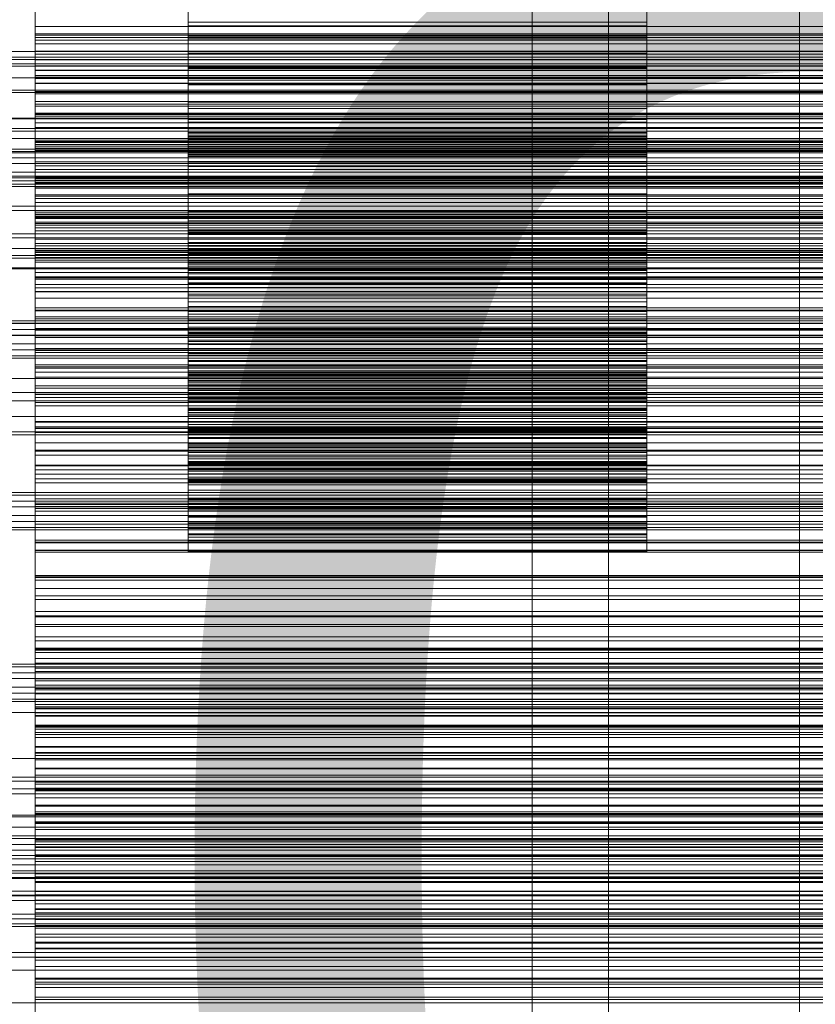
# Model space of a CAD drawing. Header units: millimetres. Extents: x -4738 to 65662, y -68080 to 6847.
# Tile 305 of 656: x 548 to 652, y -33994 to -33865. Entities that reach past the tile are written whole.
import ezdxf

# ---------------------------------------------------------------- set-up
doc = ezdxf.new("R2010")
doc.units = ezdxf.units.MM
for name, color, linetype, lineweight in [('COTAS_O', 1, 'Continuous', 0), ('COTAS_P', 1, 'Continuous', 0), ('frontal_briquetadora', 7, 'Continuous', 0), ('frontal_C01', 7, 'Continuous', 0), ('frontal_C03', 7, 'Continuous', 0), ('frontal_C10', 7, 'Continuous', 0), ('frontal_mezcladora', 7, 'Continuous', 0), ('frontal_secador', 7, 'Continuous', 0)]:
    doc.layers.add(name, color=color, linetype=linetype, lineweight=lineweight)
doc.dimstyles.new('R19_100', dxfattribs={"dimtxt": 250, "dimasz": 150, "dimexe": 150, "dimexo": 80, "dimgap": 100, "dimtad": 1, "dimtih": 1, "dimtoh": 1, "dimdsep": 46, "dimcen": 0.09, "dimadec": 0, "dimazin": 0, "dimtfac": 1, "dimtdec": 4, "dimtofl": 0, "dimtmove": 0, "dimatfit": 3, "dimfxl": 1, "dimtolj": 1, "dimtzin": 0, "dimarcsym": 0})

# ---------------------------------------------------------------- blocks, each defined once
blk = doc.blocks.new('DIM_R30_48')
at = {"layer": 'COTAS_O'}
for p, q in [((-1725, -33700), (-1575, -33655)), ((1725, -33700), (1575, -33655)), ((-1725, -34400), (-1725, -33700)), ((-1725, -33700), (1725, -33700)), ((-1725, -33700), (-1575, -33745)), ((1725, -33700), (1575, -33745)), ((1725, -34400), (1725, -33700))]:
    blk.add_line(p, q, dxfattribs=at)
blk.add_text('3450 O', height=250, dxfattribs=at).set_placement((0, -33600))
blk = doc.blocks.new('DIM_R30_49')
at = {"layer": 'COTAS_P'}
for p, q in [((-150, -32300), (550, -32300)), ((550, -32300), (505, -32450)), ((550, -34900), (550, -32300)), ((550, -32300), (595, -32450)), ((550, -34900), (505, -34750)), ((550, -34900), (595, -34750)), ((-150, -34900), (550, -34900))]:
    blk.add_line(p, q, dxfattribs=at)
blk.add_text('2600 P', height=250, rotation=90, dxfattribs=at).set_placement((450, -33600))
blk = doc.blocks.new('DIM_R30_52')
at = {"layer": 'COTAS_O'}
for p, q in [((-650, -34200), (-500, -34155)), ((650, -34200), (500, -34155)), ((-650, -34900), (-650, -34200)), ((-650, -34200), (650, -34200)), ((-650, -34200), (-500, -34245)), ((650, -34200), (500, -34245)), ((650, -34900), (650, -34200))]:
    blk.add_line(p, q, dxfattribs=at)
blk.add_text('1300 O', height=250, dxfattribs=at).set_placement((0, -34100))

msp = doc.modelspace()

# ---------------------------------------------------------------- linework, layer by layer
at = {"layer": 'frontal_briquetadora'}
for p, q in [((570, -33871.73), (570, -33858.775)), ((630, -33871.73), (630, -33858.775)), ((570, -33860.506), (570, -33873.301)), ((630, -33860.506), (630, -33873.301)), ((550, -33867.246), (550, -33862.529)), ((550, -33862.784), (550, -33867.398)), ((550, -33868.076), (550, -33863.268)), ((550, -33864.032), (550, -33868.532)), ((570, -33864.037), (570, -33865.705)), ((570, -33866.181), (570, -33864.634)), ((630, -33864.037), (630, -33865.705)), ((630, -33866.181), (630, -33864.634)), ((550, -33869.887), (550, -33864.999)), ((630, -33865.705), (570, -33865.705)), ((570, -33865.705), (570, -33867.526)), ((630, -33865.705), (630, -33867.526)), ((550, -33867.717), (550, -33866.27)), ((750, -33866.27), (550, -33866.27)), ((550, -33866.27), (550, -33870.646)), ((550, -33871.969), (550, -33867.246)), ((750, -33867.246), (550, -33867.246)), ((570, -33867.894), (570, -33866.181)), ((630, -33866.181), (570, -33866.181)), ((630, -33867.894), (630, -33866.181)), ((750, -33867.398), (550, -33867.398)), ((550, -33867.398), (550, -33872.027)), ((550, -33872.673), (550, -33867.717)), ((750, -33867.717), (550, -33867.717)), ((550, -33872.882), (550, -33868.076)), ((750, -33868.076), (550, -33868.076)), ((750, -33868.532), (550, -33868.532)), ((550, -33868.532), (550, -33873.056)), ((630, -33867.526), (570, -33867.526)), ((570, -33867.526), (570, -33869.487)), ((570, -33869.757), (570, -33867.894)), ((630, -33867.894), (570, -33867.894)), ((630, -33867.526), (630, -33869.487)), ((630, -33869.757), (630, -33867.894)), ((550, -33871.417), (550, -33869.493)), ((750, -33869.493), (550, -33869.493)), ((550, -33869.493), (550, -33873.733)), ((550, -33874.764), (550, -33869.887)), ((750, -33869.887), (550, -33869.887)), ((630, -33869.487), (570, -33869.487)), ((570, -33869.487), (570, -33871.579)), ((570, -33871.759), (570, -33869.757)), ((630, -33869.757), (570, -33869.757)), ((630, -33869.487), (630, -33871.579)), ((630, -33871.759), (630, -33869.757)), ((750, -33870.646), (550, -33870.646)), ((550, -33870.646), (550, -33875.053)), ((550, -33876.429), (550, -33871.417)), ((750, -33871.417), (550, -33871.417)), ((550, -33876.697), (550, -33871.969)), ((750, -33871.969), (550, -33871.969)), ((750, -33872.027), (550, -33872.027)), ((550, -33872.027), (550, -33876.669)), ((630, -33871.579), (570, -33871.579)), ((570, -33871.579), (570, -33873.798)), ((570, -33877.01), (570, -33871.73)), ((630, -33871.73), (570, -33871.73)), ((570, -33873.892), (570, -33871.759)), ((630, -33871.759), (570, -33871.759)), ((630, -33871.579), (630, -33873.798)), ((630, -33877.01), (630, -33871.73)), ((630, -33873.892), (630, -33871.759)), ((550, -33877.61), (550, -33872.673)), ((750, -33872.673), (550, -33872.673)), ((550, -33877.684), (550, -33872.882)), ((750, -33872.882), (550, -33872.882)), ((750, -33873.056), (550, -33873.056)), ((550, -33873.056), (550, -33877.601)), ((550, -33876.089), (550, -33873.693)), ((750, -33873.693), (550, -33873.693)), ((550, -33873.693), (550, -33877.787)), ((750, -33873.733), (550, -33873.733)), ((550, -33873.733), (550, -33878.013)), ((570, -33878.781), (570, -33873.278)), ((630, -33873.278), (570, -33873.278)), ((570, -33873.278), (570, -33884.564)), ((630, -33873.301), (570, -33873.301)), ((570, -33873.301), (570, -33878.809)), ((630, -33873.798), (570, -33873.798)), ((570, -33873.798), (570, -33880.701)), ((630, -33878.781), (630, -33873.278)), ((630, -33873.278), (630, -33884.564)), ((630, -33873.301), (630, -33878.809)), ((630, -33873.798), (630, -33880.701)), ((550, -33879.628), (550, -33874.764)), ((750, -33874.764), (550, -33874.764)), ((750, -33875.053), (550, -33875.053)), ((550, -33875.053), (550, -33879.491)), ((570, -33876.147), (570, -33873.892)), ((630, -33873.892), (570, -33873.892)), ((570, -33885.883), (570, -33874.825)), ((630, -33874.825), (570, -33874.825)), ((570, -33874.825), (570, -33880.551)), ((630, -33876.147), (630, -33873.892)), ((630, -33885.883), (630, -33874.825)), ((630, -33874.825), (630, -33880.551)), ((550, -33881.145), (550, -33876.089)), ((750, -33876.089), (550, -33876.089)), ((570, -33882.966), (570, -33876.147)), ((630, -33876.147), (570, -33876.147)), ((630, -33882.966), (630, -33876.147)), ((550, -33881.413), (550, -33876.429)), ((750, -33876.429), (550, -33876.429)), ((750, -33876.669), (550, -33876.669)), ((550, -33876.669), (550, -33881.323)), ((550, -33881.426), (550, -33876.697)), ((750, -33876.697), (550, -33876.697)), ((750, -33877.601), (550, -33877.601)), ((550, -33877.601), (550, -33882.168)), ((550, -33882.524), (550, -33877.61)), ((750, -33877.61), (550, -33877.61)), ((550, -33882.477), (550, -33877.684)), ((750, -33877.684), (550, -33877.684)), ((570, -33878.445), (570, -33877.01)), ((630, -33877.01), (570, -33877.01)), ((630, -33878.445), (630, -33877.01)), ((750, -33877.787), (550, -33877.787)), ((550, -33877.787), (550, -33881.93)), ((750, -33878.013), (550, -33878.013)), ((550, -33878.013), (550, -33882.333)), ((550, -33881.722), (550, -33878.859)), ((750, -33878.859), (550, -33878.859)), ((550, -33878.859), (550, -33882.798)), ((570, -33880.138), (570, -33878.445)), ((630, -33878.445), (570, -33878.445)), ((570, -33879.667), (570, -33878.781)), ((630, -33878.781), (570, -33878.781)), ((630, -33878.809), (570, -33878.809)), ((570, -33878.809), (570, -33880.287)), ((630, -33880.138), (630, -33878.445)), ((630, -33879.667), (630, -33878.781)), ((630, -33878.809), (630, -33880.287)), ((750, -33879.491), (550, -33879.491)), ((550, -33879.491), (550, -33883.96)), ((550, -33884.474), (550, -33879.628)), ((750, -33879.628), (550, -33879.628)), ((570, -33880.293), (570, -33879.667)), ((630, -33879.667), (570, -33879.667)), ((570, -33882.009), (570, -33880.138)), ((630, -33880.138), (570, -33880.138)), ((630, -33880.293), (630, -33879.667)), ((630, -33882.009), (630, -33880.138)), ((550, -33886.165), (550, -33881.145)), ((750, -33881.145), (550, -33881.145)), ((750, -33881.323), (550, -33881.323)), ((550, -33881.323), (550, -33885.986)), ((550, -33886.366), (550, -33881.413)), ((750, -33881.413), (550, -33881.413)), ((550, -33886.154), (550, -33881.426)), ((750, -33881.426), (550, -33881.426)), ((630, -33880.287), (570, -33880.287)), ((570, -33880.287), (570, -33882.02)), ((570, -33880.735), (570, -33880.293)), ((630, -33880.551), (570, -33880.551)), ((570, -33880.551), (570, -33881.49)), ((630, -33880.701), (570, -33880.701)), ((570, -33880.701), (570, -33880.988)), ((570, -33881.016), (570, -33880.735)), ((630, -33880.735), (570, -33880.735)), ((630, -33880.988), (570, -33880.988)), ((570, -33880.988), (570, -33881.137)), ((570, -33881.148), (570, -33881.016)), ((630, -33881.016), (570, -33881.016)), ((630, -33881.137), (570, -33881.137)), ((570, -33881.137), (570, -33881.148)), ((630, -33881.148), (570, -33881.148)), ((630, -33881.49), (570, -33881.49)), ((570, -33881.49), (570, -33882.172)), ((630, -33880.287), (630, -33882.02)), ((630, -33880.735), (630, -33880.293)), ((630, -33880.551), (630, -33881.49)), ((630, -33880.701), (630, -33880.988)), ((630, -33881.016), (630, -33880.735)), ((630, -33880.988), (630, -33881.137)), ((630, -33881.148), (630, -33881.016)), ((630, -33881.137), (630, -33881.148)), ((630, -33881.49), (630, -33882.172)), ((550, -33886.809), (550, -33881.722)), ((750, -33881.722), (550, -33881.722)), ((750, -33881.93), (550, -33881.93)), ((550, -33881.93), (550, -33886.122)), ((750, -33882.168), (550, -33882.168)), ((550, -33882.168), (550, -33886.755)), ((750, -33882.333), (550, -33882.333)), ((550, -33882.333), (550, -33886.694)), ((550, -33887.259), (550, -33882.477)), ((750, -33882.477), (550, -33882.477)), ((550, -33887.411), (550, -33882.524)), ((750, -33882.524), (550, -33882.524)), ((750, -33882.798), (550, -33882.798)), ((550, -33882.798), (550, -33886.794)), ((570, -33884.029), (570, -33882.009)), ((630, -33882.009), (570, -33882.009)), ((630, -33882.02), (570, -33882.02)), ((570, -33882.02), (570, -33883.927)), ((630, -33882.172), (570, -33882.172)), ((570, -33882.172), (570, -33882.674)), ((630, -33882.674), (570, -33882.674)), ((570, -33882.674), (570, -33883.017)), ((630, -33884.029), (630, -33882.009)), ((630, -33882.02), (630, -33883.927)), ((630, -33882.172), (630, -33882.674)), ((630, -33882.674), (630, -33883.017)), ((750, -33883.96), (550, -33883.96)), ((550, -33883.96), (550, -33888.459)), ((570, -33883.184), (570, -33882.966)), ((630, -33882.966), (570, -33882.966)), ((630, -33883.017), (570, -33883.017)), ((570, -33883.017), (570, -33883.213)), ((570, -33883.267), (570, -33883.184)), ((630, -33883.184), (570, -33883.184)), ((630, -33883.213), (570, -33883.213)), ((570, -33883.213), (570, -33883.267)), ((630, -33883.267), (570, -33883.267)), ((630, -33883.927), (570, -33883.927)), ((570, -33883.927), (570, -33885.981)), ((570, -33886.182), (570, -33884.029)), ((630, -33884.029), (570, -33884.029)), ((630, -33883.184), (630, -33882.966)), ((630, -33883.017), (630, -33883.213)), ((630, -33883.267), (630, -33883.184)), ((630, -33883.213), (630, -33883.267)), ((630, -33883.927), (630, -33885.981)), ((630, -33886.182), (630, -33884.029)), ((550, -33889.298), (550, -33884.474)), ((750, -33884.474), (550, -33884.474)), ((550, -33888.302), (550, -33884.98)), ((750, -33884.98), (550, -33884.98)), ((550, -33884.98), (550, -33888.754)), ((630, -33884.564), (570, -33884.564)), ((570, -33884.564), (570, -33891.693)), ((630, -33884.564), (630, -33891.693)), ((750, -33885.986), (550, -33885.986)), ((550, -33885.986), (550, -33890.657)), ((750, -33886.122), (550, -33886.122)), ((550, -33886.122), (550, -33890.363)), ((550, -33890.878), (550, -33886.154)), ((750, -33886.154), (550, -33886.154)), ((550, -33891.145), (550, -33886.165)), ((750, -33886.165), (550, -33886.165)), ((550, -33891.283), (550, -33886.366)), ((750, -33886.366), (550, -33886.366)), ((750, -33886.694), (550, -33886.694)), ((550, -33886.694), (550, -33891.095)), ((570, -33894.916), (570, -33885.863)), ((630, -33885.863), (570, -33885.863)), ((570, -33885.863), (570, -33893.179)), ((570, -33893.202), (570, -33885.883)), ((630, -33885.883), (570, -33885.883)), ((630, -33885.981), (570, -33885.981)), ((570, -33885.981), (570, -33888.166)), ((570, -33888.457), (570, -33886.182)), ((630, -33886.182), (570, -33886.182)), ((630, -33894.916), (630, -33885.863)), ((630, -33885.863), (630, -33893.179)), ((630, -33893.202), (630, -33885.883)), ((630, -33885.981), (630, -33888.166)), ((630, -33888.457), (630, -33886.182)), ((750, -33886.755), (550, -33886.755)), ((550, -33886.755), (550, -33891.361)), ((750, -33886.794), (550, -33886.794)), ((550, -33886.794), (550, -33890.847)), ((550, -33891.853), (550, -33886.809)), ((750, -33886.809), (550, -33886.809)), ((550, -33892.025), (550, -33887.259)), ((750, -33887.259), (550, -33887.259)), ((550, -33892.266), (550, -33887.411)), ((750, -33887.411), (550, -33887.411)), ((570, -33894.65), (570, -33887.149)), ((630, -33887.149), (570, -33887.149)), ((570, -33887.149), (570, -33895.915)), ((630, -33894.65), (630, -33887.149)), ((630, -33887.149), (630, -33895.915)), ((550, -33893.409), (550, -33888.302)), ((750, -33888.302), (550, -33888.302)), ((750, -33888.459), (550, -33888.459)), ((550, -33888.459), (550, -33892.99)), ((750, -33888.754), (550, -33888.754)), ((550, -33888.754), (550, -33892.593)), ((630, -33888.166), (570, -33888.166)), ((570, -33888.166), (570, -33890.47)), ((570, -33890.846), (570, -33888.457)), ((630, -33888.457), (570, -33888.457)), ((630, -33888.166), (630, -33890.47)), ((630, -33890.846), (630, -33888.457)), ((550, -33894.094), (550, -33889.298)), ((750, -33889.298), (550, -33889.298)), ((750, -33890.363), (550, -33890.363)), ((550, -33890.363), (550, -33894.655)), ((630, -33890.47), (570, -33890.47)), ((570, -33890.47), (570, -33892.885)), ((630, -33890.47), (630, -33892.885)), ((750, -33890.657), (550, -33890.657)), ((750, -33890.847), (550, -33890.847)), ((550, -33890.847), (550, -33894.959)), ((550, -33891.361), (550, -33890.878)), ((750, -33890.878), (550, -33890.878)), ((750, -33891.095), (550, -33891.095)), ((550, -33891.095), (550, -33895.539)), ((550, -33896.078), (550, -33891.145)), ((750, -33891.145), (550, -33891.145)), ((550, -33896.156), (550, -33891.283)), ((750, -33891.283), (550, -33891.283)), ((750, -33891.361), (550, -33891.361)), ((550, -33896.848), (550, -33891.853)), ((750, -33891.853), (550, -33891.853)), ((570, -33893.34), (570, -33890.846)), ((630, -33890.846), (570, -33890.846)), ((630, -33891.693), (570, -33891.693)), ((570, -33891.693), (570, -33893.477)), ((630, -33893.34), (630, -33890.846)), ((630, -33891.693), (630, -33893.477)), ((550, -33892.99), (550, -33892.025)), ((750, -33892.025), (550, -33892.025)), ((550, -33895.814), (550, -33892.04)), ((750, -33892.04), (550, -33892.04)), ((550, -33892.04), (550, -33895.64)), ((550, -33897.081), (550, -33892.266)), ((750, -33892.266), (550, -33892.266)), ((750, -33892.593), (550, -33892.593)), ((550, -33892.593), (550, -33896.498)), ((750, -33892.99), (550, -33892.99)), ((630, -33892.885), (570, -33892.885)), ((570, -33892.885), (570, -33895.403)), ((630, -33892.885), (630, -33895.403)), ((550, -33898.465), (550, -33893.409)), ((750, -33893.409), (550, -33893.409)), ((550, -33895.539), (550, -33894.094)), ((750, -33894.094), (550, -33894.094)), ((630, -33893.179), (570, -33893.179)), ((570, -33893.179), (570, -33894.502)), ((570, -33895.02), (570, -33893.202)), ((630, -33893.202), (570, -33893.202)), ((570, -33899.355), (570, -33893.34)), ((630, -33893.34), (570, -33893.34)), ((630, -33893.477), (570, -33893.477)), ((570, -33893.477), (570, -33895.477)), ((630, -33893.179), (630, -33894.502)), ((630, -33895.02), (630, -33893.202)), ((630, -33899.355), (630, -33893.34)), ((630, -33893.477), (630, -33895.477)), ((750, -33894.655), (550, -33894.655)), ((550, -33894.655), (550, -33899.002)), ((750, -33894.959), (550, -33894.959)), ((550, -33894.959), (550, -33899.132)), ((750, -33895.539), (550, -33895.539)), ((750, -33895.64), (550, -33895.64)), ((550, -33895.64), (550, -33899.313)), ((630, -33894.502), (570, -33894.502)), ((570, -33894.502), (570, -33895.608)), ((570, -33896.019), (570, -33894.65)), ((630, -33894.65), (570, -33894.65)), ((570, -33903.535), (570, -33894.916)), ((630, -33894.916), (570, -33894.916)), ((570, -33897.049), (570, -33895.02)), ((630, -33895.02), (570, -33895.02)), ((630, -33895.403), (570, -33895.403)), ((570, -33895.403), (570, -33901.296)), ((630, -33895.477), (570, -33895.477)), ((570, -33895.477), (570, -33897.626)), ((630, -33895.608), (570, -33895.608)), ((570, -33895.608), (570, -33896.557)), ((630, -33894.502), (630, -33895.608)), ((630, -33896.019), (630, -33894.65)), ((630, -33903.535), (630, -33894.916)), ((630, -33897.049), (630, -33895.02)), ((630, -33895.403), (630, -33901.296)), ((630, -33895.477), (630, -33897.626)), ((630, -33895.608), (630, -33896.557)), ((550, -33900.929), (550, -33895.814)), ((750, -33895.814), (550, -33895.814)), ((550, -33900.959), (550, -33896.078)), ((750, -33896.078), (550, -33896.078)), ((550, -33900.978), (550, -33896.156)), ((750, -33896.156), (550, -33896.156)), ((750, -33896.498), (550, -33896.498)), ((550, -33896.498), (550, -33900.47)), ((550, -33901.787), (550, -33896.848)), ((750, -33896.848), (550, -33896.848)), ((570, -33904.661), (570, -33895.901)), ((630, -33895.901), (570, -33895.901)), ((570, -33895.901), (570, -33902.266)), ((630, -33895.915), (570, -33895.915)), ((570, -33895.915), (570, -33904.679)), ((570, -33897.176), (570, -33896.019)), ((630, -33896.019), (570, -33896.019)), ((630, -33896.557), (570, -33896.557)), ((570, -33896.557), (570, -33897.369)), ((570, -33902.896), (570, -33896.861)), ((630, -33896.861), (570, -33896.861)), ((570, -33896.861), (570, -33905.76)), ((630, -33904.661), (630, -33895.901)), ((630, -33895.901), (630, -33902.266)), ((630, -33895.915), (630, -33904.679)), ((630, -33897.176), (630, -33896.019)), ((630, -33896.557), (630, -33897.369)), ((630, -33902.896), (630, -33896.861)), ((630, -33896.861), (630, -33905.76)), ((550, -33899.002), (550, -33897.081)), ((750, -33897.081), (550, -33897.081)), ((570, -33899.223), (570, -33897.049)), ((630, -33897.049), (570, -33897.049)), ((570, -33898.181), (570, -33897.176)), ((630, -33897.176), (570, -33897.176)), ((630, -33897.369), (570, -33897.369)), ((570, -33897.369), (570, -33898.051)), ((630, -33897.626), (570, -33897.626)), ((570, -33897.626), (570, -33899.896)), ((630, -33898.051), (570, -33898.051)), ((570, -33898.051), (570, -33898.608)), ((570, -33899.051), (570, -33898.181)), ((630, -33898.181), (570, -33898.181)), ((630, -33899.223), (630, -33897.049)), ((630, -33898.181), (630, -33897.176)), ((630, -33897.369), (630, -33898.051)), ((630, -33897.626), (630, -33899.896)), ((630, -33898.051), (630, -33898.608)), ((630, -33899.051), (630, -33898.181)), ((550, -33903.462), (550, -33898.465)), ((750, -33898.465), (550, -33898.465)), ((750, -33899.002), (550, -33899.002)), ((750, -33899.132), (550, -33899.132)), ((550, -33899.132), (550, -33903.371)), ((750, -33899.313), (550, -33899.313)), ((550, -33899.313), (550, -33903.06)), ((630, -33898.608), (570, -33898.608)), ((570, -33898.608), (570, -33899.043)), ((630, -33899.043), (570, -33899.043)), ((570, -33899.043), (570, -33899.355)), ((570, -33899.795), (570, -33899.051)), ((630, -33899.051), (570, -33899.051)), ((570, -33901.515), (570, -33899.223)), ((630, -33899.223), (570, -33899.223)), ((630, -33899.355), (570, -33899.355)), ((630, -33898.608), (630, -33899.043)), ((630, -33899.043), (630, -33899.355)), ((630, -33899.795), (630, -33899.051)), ((630, -33901.515), (630, -33899.223)), ((550, -33904.239), (550, -33900.023)), ((750, -33900.023), (550, -33900.023)), ((550, -33900.023), (550, -33903.441)), ((750, -33900.47), (550, -33900.47)), ((550, -33900.47), (550, -33904.514)), ((570, -33900.416), (570, -33899.795)), ((630, -33899.795), (570, -33899.795)), ((630, -33899.896), (570, -33899.896)), ((570, -33899.896), (570, -33902.275)), ((570, -33900.916), (570, -33900.416)), ((630, -33900.416), (570, -33900.416)), ((630, -33900.416), (630, -33899.795)), ((630, -33899.896), (630, -33902.275)), ((630, -33900.916), (630, -33900.416)), ((550, -33905.983), (550, -33900.929)), ((750, -33900.929), (550, -33900.929)), ((550, -33905.777), (550, -33900.959)), ((750, -33900.959), (550, -33900.959)), ((550, -33903.371), (550, -33900.978)), ((750, -33900.978), (550, -33900.978)), ((550, -33906.663), (550, -33901.787)), ((750, -33901.787), (550, -33901.787)), ((570, -33901.296), (570, -33900.916)), ((630, -33900.916), (570, -33900.916)), ((630, -33901.296), (570, -33901.296)), ((570, -33903.912), (570, -33901.515)), ((630, -33901.515), (570, -33901.515)), ((630, -33901.296), (630, -33900.916)), ((630, -33903.912), (630, -33901.515)), ((750, -33903.06), (550, -33903.06)), ((550, -33903.06), (550, -33906.884)), ((750, -33903.371), (550, -33903.371)), ((750, -33903.441), (550, -33903.441)), ((550, -33903.441), (550, -33906.939)), ((570, -33902.266), (570, -33911.943)), ((630, -33902.275), (570, -33902.275)), ((570, -33902.275), (570, -33904.75)), ((570, -33906.245), (570, -33902.887)), ((630, -33902.887), (570, -33902.887)), ((570, -33902.887), (570, -33912.653)), ((570, -33912.664), (570, -33902.896)), ((630, -33902.896), (570, -33902.896)), ((630, -33902.266), (630, -33911.943)), ((630, -33902.275), (630, -33904.75)), ((630, -33906.245), (630, -33902.887)), ((630, -33902.887), (630, -33912.653)), ((630, -33912.664), (630, -33902.896)), ((550, -33908.395), (550, -33903.462)), ((750, -33903.462), (550, -33903.462)), ((550, -33909.349), (550, -33904.239)), ((750, -33904.239), (550, -33904.239)), ((750, -33904.514), (550, -33904.514)), ((550, -33904.514), (550, -33908.636)), ((570, -33913.324), (570, -33903.473)), ((630, -33903.473), (570, -33903.473)), ((570, -33903.473), (570, -33906.474)), ((570, -33905.579), (570, -33903.535)), ((630, -33903.535), (570, -33903.535)), ((570, -33906.402), (570, -33903.912)), ((630, -33903.912), (570, -33903.912)), ((570, -33906.356), (570, -33904.661)), ((630, -33904.661), (570, -33904.661)), ((630, -33904.679), (570, -33904.679)), ((570, -33904.679), (570, -33906.746)), ((630, -33913.324), (630, -33903.473)), ((630, -33903.473), (630, -33906.474)), ((630, -33905.579), (630, -33903.535)), ((630, -33906.402), (630, -33903.912)), ((630, -33906.356), (630, -33904.661)), ((630, -33904.679), (630, -33906.746)), ((550, -33908.636), (550, -33905.777)), ((750, -33905.777), (550, -33905.777)), ((550, -33910.971), (550, -33905.983)), ((750, -33905.983), (550, -33905.983)), ((630, -33904.75), (570, -33904.75)), ((570, -33904.75), (570, -33907.314)), ((570, -33907.787), (570, -33905.579)), ((630, -33905.579), (570, -33905.579)), ((630, -33905.76), (570, -33905.76)), ((570, -33905.76), (570, -33907.492)), ((630, -33904.75), (630, -33907.314)), ((630, -33907.787), (630, -33905.579)), ((630, -33905.76), (630, -33907.492)), ((550, -33911.465), (550, -33906.663)), ((750, -33906.663), (550, -33906.663)), ((750, -33906.884), (550, -33906.884)), ((550, -33906.884), (550, -33910.789)), ((750, -33906.939), (550, -33906.939)), ((550, -33906.939), (550, -33910.519)), ((570, -33916.495), (570, -33906.245)), ((630, -33906.245), (570, -33906.245)), ((570, -33907.886), (570, -33906.356)), ((630, -33906.356), (570, -33906.356)), ((570, -33908.978), (570, -33906.402)), ((630, -33906.402), (570, -33906.402)), ((570, -33916.754), (570, -33906.471)), ((570, -33906.471), (570, -33906.654)), ((630, -33906.474), (570, -33906.474)), ((570, -33906.474), (570, -33916.758)), ((630, -33906.654), (570, -33906.654)), ((570, -33906.654), (570, -33916.963)), ((630, -33906.746), (570, -33906.746)), ((570, -33906.746), (570, -33908.97)), ((630, -33907.314), (570, -33907.314)), ((570, -33907.314), (570, -33909.959)), ((630, -33916.495), (630, -33906.245)), ((630, -33907.886), (630, -33906.356)), ((630, -33908.978), (630, -33906.402)), ((630, -33916.754), (630, -33906.471)), ((630, -33906.471), (630, -33906.654)), ((630, -33906.474), (630, -33916.758)), ((630, -33906.654), (630, -33916.963)), ((630, -33906.746), (630, -33908.97)), ((630, -33907.314), (630, -33909.959)), ((550, -33913.255), (550, -33908.395)), ((750, -33908.395), (550, -33908.395)), ((630, -33907.492), (570, -33907.492)), ((570, -33907.492), (570, -33909.065)), ((570, -33910.105), (570, -33907.787)), ((630, -33907.787), (570, -33907.787)), ((570, -33909.295), (570, -33907.886)), ((630, -33907.886), (570, -33907.886)), ((630, -33907.492), (630, -33909.065)), ((630, -33910.105), (630, -33907.787)), ((630, -33909.295), (630, -33907.886)), ((750, -33908.636), (550, -33908.636)), ((550, -33913.558), (550, -33908.909)), ((750, -33908.909), (550, -33908.909)), ((550, -33908.909), (550, -33912.136)), ((550, -33914.39), (550, -33909.349)), ((750, -33909.349), (550, -33909.349)), ((630, -33908.97), (570, -33908.97)), ((570, -33908.97), (570, -33911.3)), ((570, -33911.632), (570, -33908.978)), ((630, -33908.978), (570, -33908.978)), ((630, -33909.065), (570, -33909.065)), ((570, -33909.065), (570, -33910.523)), ((570, -33910.596), (570, -33909.295)), ((630, -33909.295), (570, -33909.295)), ((630, -33908.97), (630, -33911.3)), ((630, -33911.632), (630, -33908.978)), ((630, -33909.065), (630, -33910.523)), ((630, -33910.596), (630, -33909.295)), ((750, -33910.519), (550, -33910.519)), ((550, -33910.519), (550, -33914.184)), ((750, -33910.789), (550, -33910.789)), ((550, -33910.789), (550, -33914.783)), ((550, -33915.886), (550, -33910.971)), ((750, -33910.971), (550, -33910.971)), ((630, -33909.959), (570, -33909.959)), ((570, -33909.959), (570, -33914.784)), ((570, -33912.512), (570, -33910.105)), ((630, -33910.105), (570, -33910.105)), ((630, -33910.523), (570, -33910.523)), ((570, -33910.523), (570, -33911.876)), ((570, -33911.795), (570, -33910.596)), ((630, -33910.596), (570, -33910.596)), ((630, -33909.959), (630, -33914.784)), ((630, -33912.512), (630, -33910.105)), ((630, -33910.523), (630, -33911.876)), ((630, -33911.795), (630, -33910.596)), ((550, -33914.783), (550, -33911.465)), ((750, -33911.465), (550, -33911.465)), ((750, -33912.136), (550, -33912.136)), ((550, -33912.136), (550, -33915.451)), ((630, -33911.3), (570, -33911.3)), ((570, -33911.3), (570, -33913.716)), ((570, -33916.304), (570, -33911.632)), ((630, -33911.632), (570, -33911.632)), ((570, -33912.892), (570, -33911.795)), ((630, -33911.795), (570, -33911.795)), ((630, -33911.876), (570, -33911.876)), ((570, -33911.876), (570, -33913.131)), ((630, -33911.943), (570, -33911.943)), ((570, -33911.943), (570, -33914.144)), ((630, -33911.3), (630, -33913.716)), ((630, -33916.304), (630, -33911.632)), ((630, -33912.892), (630, -33911.795)), ((630, -33911.876), (630, -33913.131)), ((630, -33911.943), (630, -33914.144)), ((550, -33918.028), (550, -33913.255)), ((750, -33913.255), (550, -33913.255)), ((550, -33918.65), (550, -33913.558)), ((750, -33913.558), (550, -33913.558)), ((570, -33914.997), (570, -33912.512)), ((630, -33912.512), (570, -33912.512)), ((630, -33912.653), (570, -33912.653)), ((570, -33912.653), (570, -33914.635)), ((570, -33914.876), (570, -33912.664)), ((630, -33912.664), (570, -33912.664)), ((570, -33913.889), (570, -33912.892)), ((630, -33912.892), (570, -33912.892)), ((630, -33913.131), (570, -33913.131)), ((570, -33913.131), (570, -33914.287)), ((570, -33915.332), (570, -33913.324)), ((630, -33913.324), (570, -33913.324)), ((630, -33913.716), (570, -33913.716)), ((570, -33913.716), (570, -33916.205)), ((630, -33914.997), (630, -33912.512)), ((630, -33912.653), (630, -33914.635)), ((630, -33914.876), (630, -33912.664)), ((630, -33913.889), (630, -33912.892)), ((630, -33913.131), (630, -33914.287)), ((630, -33915.332), (630, -33913.324)), ((630, -33913.716), (630, -33916.205)), ((750, -33914.184), (550, -33914.184)), ((550, -33914.184), (550, -33917.941)), ((550, -33919.357), (550, -33914.39)), ((750, -33914.39), (550, -33914.39)), ((750, -33914.783), (550, -33914.783)), ((570, -33914.784), (570, -33913.889)), ((630, -33913.889), (570, -33913.889)), ((630, -33914.144), (570, -33914.144)), ((570, -33914.144), (570, -33916.449)), ((630, -33914.287), (570, -33914.287)), ((570, -33914.287), (570, -33915.345)), ((630, -33914.635), (570, -33914.635)), ((570, -33914.635), (570, -33916.511)), ((630, -33914.784), (570, -33914.784)), ((570, -33917.185), (570, -33914.876)), ((630, -33914.876), (570, -33914.876)), ((570, -33917.548), (570, -33914.997)), ((630, -33914.997), (570, -33914.997)), ((630, -33914.784), (630, -33913.889)), ((630, -33914.144), (630, -33916.449)), ((630, -33914.287), (630, -33915.345)), ((630, -33914.635), (630, -33916.511)), ((630, -33917.185), (630, -33914.876)), ((630, -33917.548), (630, -33914.997)), ((750, -33915.451), (550, -33915.451)), ((550, -33915.451), (550, -33918.855)), ((550, -33920.717), (550, -33915.886)), ((750, -33915.886), (550, -33915.886)), ((570, -33917.243), (570, -33915.332)), ((630, -33915.332), (570, -33915.332)), ((630, -33915.345), (570, -33915.345)), ((570, -33915.345), (570, -33916.304)), ((630, -33916.205), (570, -33916.205)), ((570, -33916.205), (570, -33918.757)), ((630, -33916.304), (570, -33916.304)), ((630, -33917.243), (630, -33915.332)), ((630, -33915.345), (630, -33916.304)), ((630, -33916.205), (630, -33918.757)), ((630, -33916.449), (570, -33916.449)), ((570, -33916.449), (570, -33918.82)), ((570, -33918.744), (570, -33916.495)), ((630, -33916.495), (570, -33916.495)), ((630, -33916.511), (570, -33916.511)), ((570, -33916.511), (570, -33918.31)), ((570, -33918.922), (570, -33916.754)), ((630, -33916.754), (570, -33916.754)), ((630, -33916.758), (570, -33916.758)), ((570, -33916.758), (570, -33919.004)), ((630, -33916.963), (570, -33916.963)), ((570, -33916.963), (570, -33919.146)), ((570, -33919.555), (570, -33917.185)), ((630, -33917.185), (570, -33917.185)), ((570, -33919.08), (570, -33917.243)), ((630, -33917.243), (570, -33917.243)), ((570, -33920.159), (570, -33917.548)), ((630, -33917.548), (570, -33917.548)), ((630, -33916.449), (630, -33918.82)), ((630, -33918.744), (630, -33916.495)), ((630, -33916.511), (630, -33918.31)), ((630, -33918.922), (630, -33916.754)), ((630, -33916.758), (630, -33919.004)), ((630, -33916.963), (630, -33919.146)), ((630, -33919.555), (630, -33917.185)), ((630, -33919.08), (630, -33917.243)), ((630, -33920.159), (630, -33917.548)), ((750, -33917.941), (550, -33917.941)), ((550, -33917.941), (550, -33921.797)), ((550, -33921.797), (550, -33918.028)), ((750, -33918.028), (550, -33918.028)), ((550, -33923.666), (550, -33918.65)), ((750, -33918.65), (550, -33918.65)), ((550, -33923.747), (550, -33918.677)), ((750, -33918.677), (550, -33918.677)), ((550, -33918.677), (550, -33921.706)), ((750, -33918.855), (550, -33918.855)), ((550, -33918.855), (550, -33922.354)), ((630, -33918.31), (570, -33918.31)), ((570, -33918.31), (570, -33920.035)), ((570, -33921.029), (570, -33918.744)), ((630, -33918.744), (570, -33918.744)), ((630, -33918.757), (570, -33918.757)), ((570, -33918.757), (570, -33921.364)), ((630, -33918.82), (570, -33918.82)), ((570, -33918.82), (570, -33921.244)), ((630, -33918.31), (630, -33920.035)), ((630, -33921.029), (630, -33918.744)), ((630, -33918.757), (630, -33921.364)), ((630, -33918.82), (630, -33921.244)), ((550, -33924.242), (550, -33919.357)), ((750, -33919.357), (550, -33919.357)), ((570, -33921.052), (570, -33918.922)), ((630, -33918.922), (570, -33918.922)), ((630, -33919.004), (570, -33919.004)), ((570, -33919.004), (570, -33921.28)), ((570, -33920.849), (570, -33919.08)), ((630, -33919.08), (570, -33919.08)), ((630, -33919.146), (570, -33919.146)), ((570, -33919.146), (570, -33921.298)), ((570, -33921.972), (570, -33919.555)), ((630, -33919.555), (570, -33919.555)), ((630, -33920.035), (570, -33920.035)), ((570, -33920.035), (570, -33921.69)), ((570, -33922.822), (570, -33920.159)), ((630, -33920.159), (570, -33920.159)), ((630, -33921.052), (630, -33918.922)), ((630, -33919.004), (630, -33921.28)), ((630, -33920.849), (630, -33919.08)), ((630, -33919.146), (630, -33921.298)), ((630, -33921.972), (630, -33919.555)), ((630, -33920.035), (630, -33921.69)), ((630, -33922.822), (630, -33920.159)), ((550, -33925.452), (550, -33920.717)), ((750, -33920.717), (550, -33920.717)), ((570, -33922.551), (570, -33920.849)), ((630, -33920.849), (570, -33920.849)), ((570, -33923.335), (570, -33921.029)), ((630, -33921.029), (570, -33921.029)), ((570, -33923.149), (570, -33921.052)), ((630, -33921.052), (570, -33921.052)), ((630, -33921.244), (570, -33921.244)), ((570, -33921.244), (570, -33923.709)), ((630, -33921.28), (570, -33921.28)), ((570, -33921.28), (570, -33923.571)), ((630, -33921.298), (570, -33921.298)), ((570, -33921.298), (570, -33923.423)), ((630, -33921.364), (570, -33921.364)), ((570, -33921.364), (570, -33924.021)), ((630, -33922.551), (630, -33920.849)), ((630, -33923.335), (630, -33921.029)), ((630, -33923.149), (630, -33921.052)), ((630, -33921.244), (630, -33923.709)), ((630, -33921.28), (630, -33923.571)), ((630, -33921.298), (630, -33923.423)), ((630, -33921.364), (630, -33924.021)), ((750, -33921.706), (550, -33921.706)), ((550, -33921.706), (550, -33924.829)), ((750, -33921.797), (550, -33921.797)), ((750, -33922.354), (550, -33922.354)), ((550, -33922.354), (550, -33925.953)), ((630, -33921.69), (570, -33921.69)), ((570, -33921.69), (570, -33923.273)), ((570, -33924.428), (570, -33921.972)), ((630, -33921.972), (570, -33921.972)), ((570, -33924.185), (570, -33922.551)), ((630, -33922.551), (570, -33922.551)), ((630, -33921.69), (630, -33923.273)), ((630, -33924.428), (630, -33921.972)), ((630, -33924.185), (630, -33922.551)), ((550, -33928.6), (550, -33923.666)), ((750, -33923.666), (550, -33923.666)), ((550, -33928.81), (550, -33923.747)), ((750, -33923.747), (550, -33923.747)), ((570, -33926.214), (570, -33922.822)), ((630, -33922.822), (570, -33922.822)), ((570, -33925.213), (570, -33923.149)), ((630, -33923.149), (570, -33923.149)), ((630, -33923.273), (570, -33923.273)), ((570, -33923.273), (570, -33924.782)), ((570, -33925.653), (570, -33923.335)), ((630, -33923.335), (570, -33923.335)), ((630, -33923.423), (570, -33923.423)), ((570, -33923.423), (570, -33925.52)), ((630, -33923.571), (570, -33923.571)), ((570, -33923.571), (570, -33925.87)), ((630, -33923.709), (570, -33923.709)), ((570, -33923.709), (570, -33926.209)), ((630, -33924.021), (570, -33924.021)), ((570, -33924.021), (570, -33927.237)), ((630, -33926.214), (630, -33922.822)), ((630, -33925.213), (630, -33923.149)), ((630, -33923.273), (630, -33924.782)), ((630, -33925.653), (630, -33923.335)), ((630, -33923.423), (630, -33925.52)), ((630, -33923.571), (630, -33925.87)), ((630, -33923.709), (630, -33926.209)), ((630, -33924.021), (630, -33927.237)), ((550, -33929.034), (550, -33924.242)), ((750, -33924.242), (550, -33924.242)), ((750, -33924.829), (550, -33924.829)), ((550, -33924.829), (550, -33928.05)), ((570, -33925.748), (570, -33924.185)), ((630, -33924.185), (570, -33924.185)), ((570, -33926.913), (570, -33924.428)), ((630, -33924.428), (570, -33924.428)), ((630, -33924.782), (570, -33924.782)), ((570, -33924.782), (570, -33926.214)), ((570, -33927.241), (570, -33925.213)), ((630, -33925.213), (570, -33925.213)), ((630, -33925.748), (630, -33924.185)), ((630, -33926.913), (630, -33924.428)), ((630, -33924.782), (630, -33926.214)), ((630, -33927.241), (630, -33925.213)), ((550, -33929.663), (550, -33925.452)), ((750, -33925.452), (550, -33925.452)), ((750, -33925.953), (550, -33925.953)), ((550, -33925.953), (550, -33929.663)), ((630, -33925.52), (570, -33925.52)), ((570, -33925.52), (570, -33927.584)), ((570, -33927.976), (570, -33925.653)), ((630, -33925.653), (570, -33925.653)), ((570, -33927.237), (570, -33925.748)), ((630, -33925.748), (570, -33925.748)), ((630, -33925.87), (570, -33925.87)), ((570, -33925.87), (570, -33928.169)), ((570, -33926.209), (570, -33928.736)), ((630, -33926.214), (570, -33926.214)), ((630, -33925.52), (630, -33927.584)), ((630, -33927.976), (630, -33925.653)), ((630, -33927.237), (630, -33925.748)), ((630, -33925.87), (630, -33928.169)), ((630, -33926.209), (630, -33928.736)), ((570, -33929.422), (570, -33926.913)), ((630, -33926.913), (570, -33926.913)), ((630, -33927.237), (570, -33927.237)), ((570, -33929.23), (570, -33927.241)), ((630, -33927.584), (570, -33927.584)), ((570, -33927.584), (570, -33929.613)), ((630, -33929.422), (630, -33926.913)), ((630, -33929.23), (630, -33927.241)), ((630, -33927.584), (630, -33929.613)), ((750, -33928.05), (550, -33928.05)), ((550, -33928.05), (550, -33931.373)), ((550, -33933.443), (550, -33928.6)), ((750, -33928.6), (550, -33928.6)), ((550, -33933.789), (550, -33928.81)), ((750, -33928.81), (550, -33928.81)), ((550, -33933.718), (550, -33929.034)), ((750, -33929.034), (550, -33929.034)), ((570, -33930.299), (570, -33927.976)), ((630, -33927.976), (570, -33927.976)), ((630, -33928.169), (570, -33928.169)), ((570, -33928.169), (570, -33930.464)), ((630, -33928.736), (570, -33928.736)), ((570, -33928.736), (570, -33931.284)), ((630, -33930.299), (630, -33927.976)), ((630, -33928.169), (630, -33930.464)), ((630, -33928.736), (630, -33931.284)), ((550, -33934.783), (550, -33929.304)), ((750, -33929.304), (550, -33929.304)), ((550, -33929.304), (550, -33932.126)), ((750, -33929.663), (550, -33929.663)), ((570, -33931.175), (570, -33929.23)), ((630, -33929.23), (570, -33929.23)), ((570, -33931.949), (570, -33929.422)), ((630, -33929.422), (570, -33929.422)), ((630, -33929.613), (570, -33929.613)), ((570, -33929.613), (570, -33931.602)), ((570, -33932.615), (570, -33930.299)), ((630, -33930.299), (570, -33930.299)), ((630, -33930.464), (570, -33930.464)), ((570, -33930.464), (570, -33932.748)), ((630, -33931.175), (630, -33929.23)), ((630, -33931.949), (630, -33929.422)), ((630, -33929.613), (630, -33931.602)), ((630, -33932.615), (630, -33930.299)), ((630, -33930.464), (630, -33932.748)), ((750, -33931.373), (550, -33931.373)), ((550, -33931.373), (550, -33934.806)), ((570, -33933.074), (570, -33931.175)), ((630, -33931.175), (570, -33931.175)), ((630, -33931.284), (570, -33931.284)), ((570, -33931.284), (570, -33933.074)), ((630, -33931.602), (570, -33931.602)), ((570, -33931.602), (570, -33933.548)), ((630, -33933.074), (630, -33931.175)), ((630, -33931.284), (630, -33933.074)), ((630, -33931.602), (630, -33933.548)), ((750, -33932.126), (550, -33932.126)), ((550, -33932.126), (550, -33935.051)), ((570, -33933.548), (570, -33931.949)), ((630, -33931.949), (570, -33931.949)), ((570, -33934.92), (570, -33932.615)), ((630, -33932.615), (570, -33932.615)), ((630, -33932.748), (570, -33932.748)), ((570, -33932.748), (570, -33935.018)), ((630, -33933.074), (570, -33933.074)), ((630, -33933.548), (630, -33931.949)), ((630, -33934.92), (630, -33932.615)), ((630, -33932.748), (630, -33935.018)), ((550, -33938.183), (550, -33933.443)), ((750, -33933.443), (550, -33933.443)), ((550, -33938.361), (550, -33933.718)), ((750, -33933.718), (550, -33933.718)), ((550, -33938.678), (550, -33933.789)), ((750, -33933.789), (550, -33933.789)), ((630, -33933.548), (570, -33933.548)), ((550, -33939.804), (550, -33934.783)), ((750, -33934.783), (550, -33934.783)), ((750, -33934.806), (550, -33934.806)), ((550, -33934.806), (550, -33938.361)), ((750, -33935.051), (550, -33935.051)), ((550, -33935.051), (550, -33938.08)), ((570, -33935.018), (570, -33934.92)), ((630, -33934.92), (570, -33934.92)), ((630, -33935.018), (570, -33935.018)), ((630, -33935.018), (630, -33934.92)), ((750, -33938.08), (550, -33938.08)), ((550, -33938.08), (550, -33941.221)), ((550, -33942.806), (550, -33938.183)), ((750, -33938.183), (550, -33938.183)), ((750, -33938.361), (550, -33938.361)), ((550, -33943.467), (550, -33938.678)), ((750, -33938.678), (550, -33938.678)), ((550, -33944.734), (550, -33939.804)), ((750, -33939.804), (550, -33939.804)), ((550, -33946.638), (550, -33940.763)), ((750, -33940.763), (550, -33940.763)), ((550, -33940.763), (550, -33943.373)), ((750, -33941.221), (550, -33941.221)), ((550, -33941.221), (550, -33944.479)), ((550, -33947.869), (550, -33942.806)), ((750, -33942.806), (550, -33942.806)), ((750, -33943.373), (550, -33943.373)), ((550, -33943.373), (550, -33946.092)), ((550, -33948.145), (550, -33943.467)), ((750, -33943.467), (550, -33943.467)), ((750, -33944.479), (550, -33944.479)), ((550, -33944.479), (550, -33947.869)), ((550, -33949.565), (550, -33944.734)), ((750, -33944.734), (550, -33944.734)), ((750, -33946.092), (550, -33946.092)), ((550, -33946.092), (550, -33948.923)), ((550, -33951.605), (550, -33946.638)), ((750, -33946.638), (550, -33946.638)), ((550, -33947.73), (550, -33947.588)), ((550, -33947.588), (550, -33950.222)), ((550, -33947.588), (750, -33947.588)), ((550, -33950.642), (550, -33947.73)), ((550, -33947.73), (750, -33947.73)), ((750, -33947.869), (550, -33947.869)), ((550, -33952.694), (550, -33948.145)), ((750, -33948.145), (550, -33948.145)), ((750, -33948.923), (550, -33948.923)), ((550, -33948.923), (550, -33951.872)), ((550, -33954.289), (550, -33949.565)), ((750, -33949.565), (550, -33949.565)), ((550, -33950.222), (550, -33955.529)), ((550, -33950.222), (750, -33950.222)), ((550, -33952.882), (550, -33950.642)), ((550, -33950.642), (750, -33950.642)), ((550, -33952.444), (550, -33951.605)), ((550, -33951.605), (550, -33953.55)), ((550, -33951.605), (750, -33951.605)), ((550, -33956.474), (550, -33951.605)), ((750, -33951.872), (550, -33951.872)), ((550, -33951.872), (550, -33954.948)), ((550, -33956.035), (550, -33952.444)), ((550, -33952.444), (750, -33952.444)), ((550, -33958.166), (550, -33952.694)), ((750, -33952.694), (550, -33952.694)), ((550, -33955.266), (550, -33952.882)), ((550, -33952.882), (750, -33952.882)), ((550, -33959.284), (550, -33953.028)), ((750, -33953.028), (550, -33953.028)), ((550, -33953.028), (550, -33955.419)), ((550, -33953.55), (550, -33958.204)), ((550, -33953.55), (750, -33953.55)), ((550, -33958.893), (550, -33954.289)), ((750, -33954.289), (550, -33954.289)), ((750, -33954.948), (550, -33954.948)), ((550, -33954.948), (550, -33958.166)), ((550, -33957.795), (550, -33955.266)), ((550, -33955.266), (750, -33955.266)), ((750, -33955.419), (550, -33955.419)), ((550, -33955.419), (550, -33957.925)), ((550, -33955.529), (550, -33963.307)), ((550, -33955.529), (750, -33955.529)), ((550, -33958.609), (550, -33956.035)), ((550, -33956.035), (750, -33956.035)), ((550, -33956.401), (550, -33957.935)), ((550, -33957.652), (550, -33956.401)), ((550, -33956.401), (750, -33956.401)), ((550, -33961.237), (550, -33956.474)), ((750, -33956.474), (550, -33956.474)), ((550, -33961.642), (550, -33957.652)), ((550, -33957.652), (750, -33957.652)), ((550, -33960.468), (550, -33957.795)), ((550, -33957.795), (750, -33957.795)), ((750, -33957.925), (550, -33957.925)), ((550, -33957.925), (550, -33960.55)), ((550, -33957.935), (550, -33962.196)), ((550, -33957.935), (750, -33957.935)), ((750, -33958.166), (550, -33958.166)), ((550, -33958.204), (550, -33965.389)), ((550, -33958.204), (750, -33958.204)), ((550, -33961.325), (550, -33958.609)), ((550, -33958.609), (750, -33958.609)), ((550, -33963.359), (550, -33958.893)), ((750, -33958.893), (550, -33958.893)), ((550, -33964.185), (550, -33959.284)), ((750, -33959.284), (550, -33959.284)), ((550, -33963.282), (550, -33960.468)), ((550, -33960.468), (750, -33960.468)), ((750, -33960.55), (550, -33960.55)), ((550, -33960.55), (550, -33963.302)), ((550, -33965.884), (550, -33961.237)), ((750, -33961.237), (550, -33961.237)), ((550, -33964.183), (550, -33961.325)), ((550, -33961.325), (750, -33961.325)), ((550, -33968.216), (550, -33961.642)), ((550, -33961.642), (750, -33961.642)), ((550, -33962.196), (550, -33965.098)), ((550, -33962.196), (750, -33962.196)), ((550, -33966.237), (550, -33963.282)), ((550, -33963.282), (750, -33963.282)), ((750, -33963.302), (550, -33963.302)), ((550, -33963.302), (550, -33966.188)), ((550, -33963.307), (550, -33973.256)), ((550, -33963.307), (750, -33963.307)), ((550, -33969.226), (550, -33963.359)), ((750, -33963.359), (550, -33963.359)), ((550, -33967.182), (550, -33964.183)), ((550, -33964.183), (750, -33964.183)), ((550, -33968.981), (550, -33964.185)), ((750, -33964.185), (550, -33964.185)), ((550, -33965.098), (550, -33968.14)), ((550, -33965.098), (750, -33965.098)), ((550, -33965.389), (550, -33974.827)), ((550, -33965.389), (750, -33965.389)), ((550, -33970.404), (550, -33965.884)), ((750, -33965.884), (550, -33965.884)), ((550, -33972.691), (550, -33966.068)), ((750, -33966.068), (550, -33966.068)), ((550, -33966.068), (550, -33968.234)), ((750, -33966.188), (550, -33966.188)), ((550, -33966.188), (550, -33969.226)), ((550, -33969.332), (550, -33966.237)), ((550, -33966.237), (750, -33966.237)), ((550, -33970.319), (550, -33967.182)), ((550, -33967.182), (750, -33967.182)), ((550, -33968.14), (550, -33971.32)), ((550, -33968.14), (750, -33968.14)), ((550, -33977.122), (550, -33968.216)), ((550, -33968.216), (750, -33968.216)), ((750, -33968.234), (550, -33968.234)), ((550, -33968.234), (550, -33970.522)), ((550, -33973.664), (550, -33968.981)), ((750, -33968.981), (550, -33968.981)), ((750, -33969.226), (550, -33969.226)), ((550, -33972.565), (550, -33969.332)), ((550, -33969.332), (750, -33969.332)), ((550, -33973.594), (550, -33970.319)), ((550, -33970.319), (750, -33970.319)), ((550, -33974.774), (550, -33970.404)), ((750, -33970.404), (550, -33970.404)), ((750, -33970.522), (550, -33970.522)), ((550, -33970.522), (550, -33972.935)), ((550, -33971.32), (550, -33974.637)), ((550, -33971.32), (750, -33971.32)), ((550, -33975.934), (550, -33972.565)), ((550, -33972.565), (750, -33972.565)), ((550, -33977.514), (550, -33972.691)), ((750, -33972.691), (550, -33972.691)), ((750, -33972.935), (550, -33972.935)), ((550, -33972.935), (550, -33975.482)), ((550, -33973.256), (550, -33984.994)), ((550, -33973.256), (750, -33973.256)), ((550, -33977.006), (550, -33973.594)), ((550, -33973.594), (750, -33973.594)), ((550, -33978.224), (550, -33973.664)), ((750, -33973.664), (550, -33973.664)), ((550, -33974.637), (550, -33978.09)), ((550, -33974.637), (750, -33974.637)), ((550, -33981.023), (550, -33974.774)), ((750, -33974.774), (550, -33974.774)), ((550, -33974.827), (550, -33986.158)), ((550, -33974.827), (750, -33974.827)), ((750, -33975.482), (550, -33975.482)), ((550, -33975.482), (550, -33978.172)), ((550, -33979.438), (550, -33975.934)), ((550, -33975.934), (750, -33975.934)), ((550, -33980.551), (550, -33977.006)), ((550, -33977.006), (750, -33977.006)), ((550, -33988.018), (550, -33977.122)), ((550, -33977.122), (750, -33977.122)), ((550, -33982.226), (550, -33977.514)), ((750, -33977.514), (550, -33977.514)), ((550, -33978.09), (550, -33981.678)), ((550, -33978.09), (750, -33978.09)), ((750, -33978.172), (550, -33978.172)), ((550, -33978.172), (550, -33981.023)), ((550, -33982.648), (550, -33978.224)), ((750, -33978.224), (550, -33978.224)), ((550, -33983.076), (550, -33979.438)), ((550, -33979.438), (750, -33979.438)), ((550, -33986.826), (550, -33979.853)), ((750, -33979.853), (550, -33979.853)), ((550, -33979.853), (550, -33981.789)), ((550, -33984.23), (550, -33980.551)), ((550, -33980.551), (750, -33980.551)), ((750, -33981.023), (550, -33981.023)), ((550, -33981.678), (550, -33985.397)), ((550, -33981.678), (750, -33981.678)), ((750, -33981.789), (550, -33981.789)), ((550, -33981.789), (550, -33983.852)), ((550, -33986.818), (550, -33982.226)), ((750, -33982.226), (550, -33982.226)), ((550, -33986.913), (550, -33982.648)), ((750, -33982.648), (550, -33982.648)), ((550, -33986.845), (550, -33983.076)), ((550, -33983.076), (750, -33983.076)), ((750, -33983.852), (550, -33983.852)), ((550, -33983.852), (550, -33986.048)), ((550, -33988.04), (550, -33984.23)), ((550, -33984.23), (750, -33984.23)), ((550, -33984.994), (550, -33998.069)), ((550, -33984.994), (750, -33984.994)), ((550, -33985.397), (550, -33989.248)), ((550, -33985.397), (750, -33985.397)), ((750, -33986.048), (550, -33986.048)), ((550, -33986.048), (550, -33988.384)), ((550, -33986.158), (550, -33998.944)), ((550, -33986.158), (750, -33986.158)), ((550, -33991.279), (550, -33986.818)), ((750, -33986.818), (550, -33986.818)), ((550, -33991.56), (550, -33986.826)), ((750, -33986.826), (550, -33986.826)), ((550, -33990.745), (550, -33986.845)), ((550, -33986.845), (750, -33986.845)), ((550, -33993.527), (550, -33986.913)), ((750, -33986.913), (550, -33986.913)), ((550, -34000.485), (550, -33988.018)), ((550, -33988.018), (750, -33988.018)), ((550, -33991.98), (550, -33988.04)), ((550, -33988.04), (750, -33988.04)), ((750, -33988.384), (550, -33988.384)), ((550, -33988.384), (550, -33990.871)), ((550, -33989.248), (550, -33993.227)), ((550, -33989.248), (750, -33989.248)), ((550, -33994.773), (550, -33990.745)), ((550, -33990.745), (750, -33990.745)), ((750, -33990.871), (550, -33990.871)), ((550, -33990.871), (550, -33993.527)), ((550, -33995.596), (550, -33991.279)), ((750, -33991.279), (550, -33991.279)), ((550, -33996.176), (550, -33991.56)), ((750, -33991.56), (550, -33991.56)), ((550, -33996.047), (550, -33991.98)), ((550, -33991.98), (750, -33991.98)), ((550, -33993.227), (550, -33997.334)), ((550, -33993.227), (750, -33993.227)), ((750, -33993.527), (550, -33993.527))]:
    msp.add_line(p, q, dxfattribs=at)
at = {"layer": 'frontal_C01'}
for p, q in [((980, -33912.304), (-980, -33912.304)), ((980, -33917.304), (-980, -33917.304))]:
    msp.add_line(p, q, dxfattribs=at)
at = {"layer": 'frontal_C03'}
for p, q in [((1250, -33869.528), (-1250, -33869.528)), ((1250, -33870.598), (-1250, -33870.598)), ((1250, -33871.133), (-1250, -33871.133)), ((1250, -33871.435), (-1250, -33871.435)), ((1250, -33874.601), (-1250, -33874.601)), ((1250, -33874.895), (-1250, -33874.895)), ((1496, -33878.238), (-1496, -33878.238)), ((1496, -33878.356), (-1496, -33878.356)), ((1496, -33879.622), (-1496, -33879.622)), ((1496, -33879.957), (-1496, -33879.957)), ((-1250, -33880.914), (1250, -33880.914)), ((1496, -33882.297), (-1496, -33882.297)), ((1496, -33882.798), (-1496, -33882.798)), ((1250, -33882.322), (-1250, -33882.322)), ((1250, -33882.638), (-1250, -33882.638)), ((1250, -33882.807), (-1250, -33882.807)), ((1250, -33883.432), (-1250, -33883.432)), ((-1250, -33884.196), (1250, -33884.196)), ((1250, -33885.319), (-1250, -33885.319)), ((-1496, -33885.855), (1496, -33885.855)), ((1496, -33886.446), (-1496, -33886.446)), ((1250, -33886.083), (-1250, -33886.083)), ((1250, -33886.877), (-1250, -33886.877)), ((1250, -33887.194), (-1250, -33887.194)), ((1496, -33889.755), (-1496, -33889.755)), ((1496, -33890.346), (-1496, -33890.346)), ((1496, -33893.403), (-1496, -33893.403)), ((1496, -33893.905), (-1496, -33893.905)), ((1250, -33893.394), (-1250, -33893.394)), ((1250, -33895.287), (-1250, -33895.287)), ((1496, -33896.244), (-1496, -33896.244)), ((1496, -33896.579), (-1496, -33896.579)), ((1496, -33897.845), (-1496, -33897.845)), ((1496, -33897.963), (-1496, -33897.963)), ((1250, -33904.779), (-1250, -33904.779)), ((1250, -33905.068), (-1250, -33905.068)), ((1250, -33905.096), (-1250, -33905.096)), ((1250, -33905.89), (-1250, -33905.89)), ((-1250, -33906.654), (1250, -33906.654)), ((1250, -33906.673), (-1250, -33906.673)), ((1250, -33907.777), (-1250, -33907.777)), ((1250, -33908.541), (-1250, -33908.541)), ((1250, -33909.335), (-1250, -33909.335)), ((1250, -33909.652), (-1250, -33909.652)), ((1250, -33914.159), (-1250, -33914.159)), ((1250, -33915.232), (-1250, -33915.232)), ((1250, -33919.283), (-1250, -33919.283)), ((1250, -33919.66), (-1250, -33919.66)), ((1250, -33927.237), (-1250, -33927.237)), ((1250, -33927.553), (-1250, -33927.553)), ((1250, -33928.347), (-1250, -33928.347)), ((-1250, -33929.112), (1250, -33929.112)), ((1250, -33930.234), (-1250, -33930.234)), ((1250, -33930.999), (-1250, -33930.999)), ((1250, -33931.793), (-1250, -33931.793)), ((1250, -33932.109), (-1250, -33932.109)), ((1250, -33949.694), (-1250, -33949.694)), ((1250, -33950.011), (-1250, -33950.011)), ((1250, -33950.805), (-1250, -33950.805)), ((-1250, -33951.569), (1250, -33951.569)), ((1250, -33952.692), (-1250, -33952.692)), ((1250, -33953.456), (-1250, -33953.456)), ((1250, -33954.25), (-1250, -33954.25)), ((1250, -33954.567), (-1250, -33954.567)), ((1250, -33972.152), (-1250, -33972.152)), ((1250, -33972.469), (-1250, -33972.469)), ((1250, -33973.263), (-1250, -33973.263)), ((-1250, -33974.027), (1250, -33974.027)), ((1250, -33975.15), (-1250, -33975.15)), ((1250, -33975.914), (-1250, -33975.914)), ((1250, -33976.708), (-1250, -33976.708)), ((1250, -33977.024), (-1250, -33977.024))]:
    msp.add_line(p, q, dxfattribs=at)
at = {"layer": 'frontal_C10'}
for p, q in [((-1690.23, -33964.44), (758.292, -33964.44)), ((781.737, -33964.44), (-1666.785, -33964.44)), ((-1690.23, -33969.44), (758.292, -33969.44)), ((-1679.485, -33969.44), (769.038, -33969.44)), ((770.992, -33969.44), (-1677.531, -33969.44)), ((-1666.785, -33969.44), (781.737, -33969.44))]:
    msp.add_line(p, q, dxfattribs=at)
at = {"layer": 'frontal_mezcladora'}
for p, q in [((625, -34725), (625, -33700)), ((650, -34725), (650, -33700)), ((615, -34760), (615, -33730)), ((625, -34725), (625, -33730)), ((650, -34760), (650, -33730))]:
    msp.add_line(p, q, dxfattribs=at)
at = {"layer": 'frontal_secador'}
for p, q in [((1250, -33870.291), (-1250, -33870.291)), ((1250, -33873), (-1250, -33873)), ((-1250, -33956), (1250, -33956)), ((-1250, -33962), (1250, -33962)), ((-1250, -33965), (1250, -33965)), ((1250, -33966), (-1250, -33966)), ((-1250, -33966.659), (1250, -33966.659)), ((1250, -33969.659), (-1250, -33969.659)), ((-1250, -33971), (1250, -33971)), ((1250, -33974), (-1250, -33974)), ((-1250, -33974.728), (1250, -33974.728)), ((-1250, -33977.588), (1250, -33977.588)), ((1250, -33977.611), (-1250, -33977.611)), ((1250, -33977.728), (-1250, -33977.728)), ((-1250, -33979.387), (1250, -33979.387)), ((1250, -33979.918), (-1250, -33979.918)), ((-1250, -33980), (1250, -33980)), ((1250, -33980.588), (-1250, -33980.588)), ((1250, -33982.387), (-1250, -33982.387)), ((1250, -33983), (-1250, -33983)), ((-1250, -33983.65), (1250, -33983.65)), ((1250, -33984), (-1250, -33984)), ((1250, -33987.382), (-1250, -33987.382)), ((-1250, -33988), (1250, -33988)), ((1250, -33989.689), (-1250, -33989.689)), ((1250, -33994), (-1250, -33994))]:
    msp.add_line(p, q, dxfattribs=at)

# ---------------------------------------------------------------- dimensions: what is measured, and where the dimension line sits
at = {"layer": 'COTAS_O'}
for p1, p2, picture, middle in [((-1725, -34400), (1725, -34400), 'DIM_R30_48', (0, -33700)), ((-650, -34900), (650, -34900), 'DIM_R30_52', (0, -34200))]:
    dim = msp.add_aligned_dim(p1=p1, p2=p2, distance=700, text='<> O', dimstyle='R19_100', dxfattribs=at)
    dim.commit()
    dim.dimension.update_dxf_attribs({"geometry": picture, "text_midpoint": middle})
at = {"layer": 'COTAS_P'}
dim = msp.add_aligned_dim(p1=(-150, -34900), p2=(-150, -32300), distance=-700, text='<> P', dimstyle='R19_100', dxfattribs=at)
dim.commit()
dim.dimension.update_dxf_attribs({"geometry": 'DIM_R30_49', "text_midpoint": (550, -33600)})

doc.saveas('drawing.dxf')
